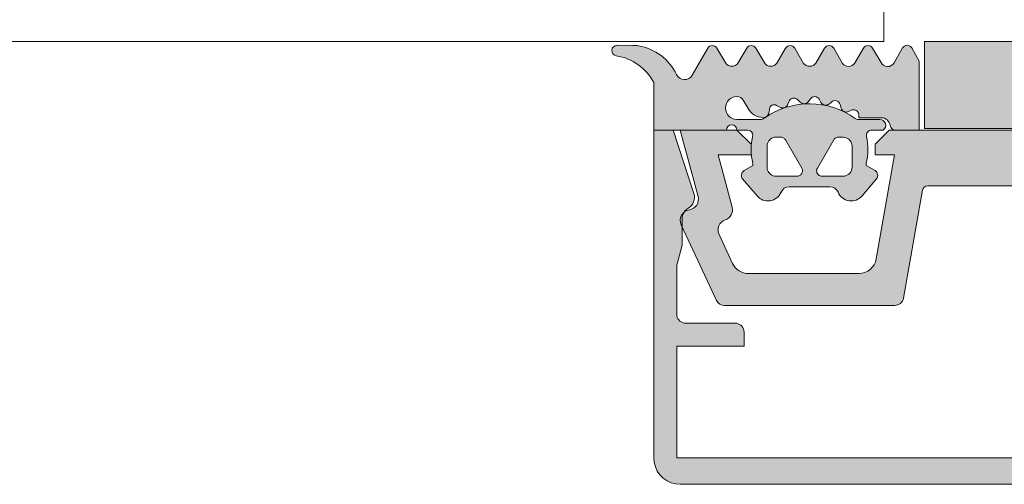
# Model space of a CAD drawing. Header units: metres. Extents: x -3.6 to 84.5, y -11 to 16.8.
# Tile 434 of 656: x 58.2642 to 58.3198, y -0.206 to -0.1798. Entities that reach past the tile are written whole.
import ezdxf

# ---------------------------------------------------------------- set-up
doc = ezdxf.new("R2010")
doc.units = ezdxf.units.M
doc.header["$MEASUREMENT"] = 0
doc.layers.add('301 - Elemente.Linie', color=7, linetype='Continuous')
doc.layers.add('302 - Elemente.Schraffur', color=7, linetype='Continuous')

msp = doc.modelspace()

# ---------------------------------------------------------------- hatches: boundary and pattern name
at = {"layer": '302 - Elemente.Schraffur', "linetype": 'Continuous', "lineweight": 5}
h = msp.add_hatch(color=7, dxfattribs=at)
h.paths.add_polyline_path([(58.297917, -0.18121, 0.930406), (58.297873, -0.181807, -0.240315), (58.299989, -0.183309), (58.299989, -0.185999), (58.304089, -0.185999, -1), (58.304689, -0.185999), (58.305294, -0.185999, -0.409499), (58.305589, -0.186299, 0.127235), (58.305589, -0.187872), (58.305589, -0.187999), (58.305089, -0.188288, 0.466227), (58.305009, -0.188741), (58.305826, -0.189714, 0.562251), (58.307177, -0.189507, -0.302762), (58.307638, -0.189199), (58.30994, -0.189199, -0.302777), (58.310401, -0.189507, 0.562174), (58.311752, -0.189714), (58.312569, -0.188741, 0.466377), (58.312489, -0.188288), (58.311989, -0.187999), (58.311989, -0.187872, 0.12137), (58.312006, -0.186368, -0.483406), (58.312298, -0.185999), (58.312949, -0.185999, 0.732626), (58.312759, -0.185399), (58.311541, -0.185399, -0.157674), (58.311365, -0.185343, 0.319713), (58.30626, -0.185309, -0.154263), (58.305973, -0.185399), (58.304689, -0.185399, -1), (58.304689, -0.184099, -0.267978), (58.305035, -0.184299), (58.305317, -0.184787, 0.264074), (58.306168, -0.185287, 0.403109), (58.306511, -0.184966), (58.306519, -0.184822, -0.55988), (58.306927, -0.184601), (58.307113, -0.184708, 0.47692), (58.307571, -0.184532), (58.307616, -0.184395, -0.560029), (58.308113, -0.184276), (58.308255, -0.184417, 0.47708), (58.308743, -0.184366), (58.308822, -0.184245, -0.560017), (58.309333, -0.184258), (58.309433, -0.184431, 0.476948), (58.309918, -0.184508), (58.310025, -0.184412, -0.560069), (58.310516, -0.184557), (58.310569, -0.184757, 0.476951), (58.310995, -0.184947), (58.311133, -0.184877, -0.559911), (58.311569, -0.185144), (58.311569, -0.185299), (58.312841, -0.185299, -0.378044), (58.313338, -0.185737, 0.377911), (58.313635, -0.185999), (58.314989, -0.185999), (58.314989, -0.182104), (58.314563, -0.18136, 0.579304), (58.314042, -0.18136), (58.313563, -0.182194, -0.604512), (58.312826, -0.182185), (58.312351, -0.181373, 0.574004), (58.311833, -0.181374), (58.311335, -0.182228, -0.516323), (58.310652, -0.182229), (58.310151, -0.181373, 0.572646), (58.309633, -0.181372), (58.309135, -0.182219, -0.498472), (58.308448, -0.182229), (58.307951, -0.181374, 0.573806), (58.307433, -0.181372), (58.306935, -0.182219, -0.520433), (58.306255, -0.182219), (58.305754, -0.181372, 0.571234), (58.305237, -0.181372), (58.304739, -0.182219, -0.519103), (58.304057, -0.182219), (58.303554, -0.181372, 0.574152), (58.303035, -0.181376), (58.302163, -0.182897, -0.605628), (58.301277, -0.182863, 0.245119), (58.299129, -0.181239, 0.041247), (58.298801, -0.181211)])
h.paths.add_polyline_path([(58.30639, -0.188125), (58.306389, -0.1881), (58.306389, -0.1869), (58.30639, -0.186876), (58.306392, -0.186851), (58.306395, -0.186827), (58.306399, -0.186802), (58.306404, -0.186779), (58.306411, -0.186755), (58.306418, -0.186732), (58.306427, -0.186709), (58.306437, -0.186686), (58.306448, -0.186664), (58.30646, -0.186643), (58.306473, -0.186622), (58.306487, -0.186602), (58.306503, -0.186583), (58.306519, -0.186564), (58.306536, -0.186546), (58.306553, -0.18653), (58.306572, -0.186514), (58.306591, -0.186498), (58.306611, -0.186484), (58.306632, -0.186471), (58.306653, -0.186459), (58.306675, -0.186448), (58.306698, -0.186438), (58.306721, -0.186429), (58.306744, -0.186422), (58.306768, -0.186415), (58.306792, -0.18641), (58.306816, -0.186405), (58.30684, -0.186402), (58.306865, -0.186401), (58.306889, -0.1864), (58.307175, -0.1864), (58.307195, -0.186401), (58.307214, -0.186404), (58.307233, -0.186408), (58.307252, -0.186413), (58.307271, -0.186419), (58.307289, -0.186427), (58.307307, -0.186435), (58.307324, -0.186445), (58.30734, -0.186456), (58.307356, -0.186468), (58.30737, -0.186481), (58.307384, -0.186495), (58.307397, -0.18651), (58.307409, -0.186525), (58.30742, -0.186542), (58.308349, -0.18815), (58.308358, -0.188167), (58.308366, -0.188185), (58.308373, -0.188204), (58.308379, -0.188222), (58.308383, -0.188242), (58.308387, -0.188261), (58.308388, -0.18828), (58.308389, -0.1883), (58.308388, -0.18832), (58.308387, -0.188339), (58.308383, -0.188359), (58.308379, -0.188378), (58.308373, -0.188396), (58.308366, -0.188415), (58.308358, -0.188433), (58.308349, -0.18845), (58.308339, -0.188467), (58.308327, -0.188483), (58.308315, -0.188498), (58.308301, -0.188512), (58.308287, -0.188526), (58.308272, -0.188538), (58.308256, -0.188549), (58.308239, -0.18856), (58.308222, -0.188569), (58.308204, -0.188577), (58.308186, -0.188584), (58.308167, -0.18859), (58.308148, -0.188594), (58.308128, -0.188597), (58.308109, -0.188599), (58.308089, -0.1886), (58.306889, -0.1886), (58.306865, -0.188599), (58.30684, -0.188598), (58.306816, -0.188595), (58.306792, -0.18859), (58.306768, -0.188585), (58.306744, -0.188579), (58.306721, -0.188571), (58.306698, -0.188562), (58.306675, -0.188552), (58.306653, -0.188541), (58.306632, -0.188529), (58.306611, -0.188516), (58.306591, -0.188502), (58.306572, -0.188487), (58.306553, -0.188471), (58.306536, -0.188454), (58.306519, -0.188436), (58.306503, -0.188417), (58.306487, -0.188398), (58.306473, -0.188378), (58.30646, -0.188357), (58.306448, -0.188336), (58.306437, -0.188314), (58.306427, -0.188291), (58.306418, -0.188268), (58.306411, -0.188245), (58.306404, -0.188222), (58.306399, -0.188198), (58.306395, -0.188173), (58.306392, -0.188149)], flags=0)
h.paths.add_polyline_path([(58.30919, -0.18832), (58.309189, -0.1883), (58.30919, -0.18828), (58.309192, -0.188261), (58.309195, -0.188242), (58.309199, -0.188222), (58.309205, -0.188204), (58.309212, -0.188185), (58.30922, -0.188167), (58.309229, -0.18815), (58.310158, -0.186542), (58.310169, -0.186525), (58.310181, -0.18651), (58.310194, -0.186495), (58.310208, -0.186481), (58.310223, -0.186468), (58.310238, -0.186456), (58.310254, -0.186445), (58.310271, -0.186435), (58.310289, -0.186427), (58.310307, -0.186419), (58.310326, -0.186413), (58.310345, -0.186408), (58.310364, -0.186404), (58.310383, -0.186401), (58.310403, -0.1864), (58.310689, -0.1864), (58.310714, -0.186401), (58.310738, -0.186402), (58.310762, -0.186405), (58.310787, -0.18641), (58.310811, -0.186415), (58.310834, -0.186422), (58.310858, -0.186429), (58.31088, -0.186438), (58.310903, -0.186448), (58.310925, -0.186459), (58.310946, -0.186471), (58.310967, -0.186484), (58.310987, -0.186498), (58.311006, -0.186514), (58.311025, -0.18653), (58.311043, -0.186547), (58.31106, -0.186564), (58.311076, -0.186583), (58.311091, -0.186602), (58.311105, -0.186622), (58.311118, -0.186643), (58.31113, -0.186664), (58.311141, -0.186686), (58.311151, -0.186709), (58.31116, -0.186732), (58.311168, -0.186755), (58.311174, -0.186779), (58.311179, -0.186802), (58.311184, -0.186827), (58.311187, -0.186851), (58.311189, -0.186876), (58.311189, -0.1869), (58.311189, -0.1881), (58.311189, -0.188125), (58.311187, -0.188149), (58.311184, -0.188173), (58.311179, -0.188198), (58.311174, -0.188222), (58.311168, -0.188245), (58.31116, -0.188268), (58.311151, -0.188291), (58.311141, -0.188314), (58.31113, -0.188336), (58.311118, -0.188357), (58.311105, -0.188378), (58.311091, -0.188398), (58.311076, -0.188417), (58.31106, -0.188436), (58.311043, -0.188454), (58.311025, -0.18847), (58.311006, -0.188487), (58.310987, -0.188502), (58.310967, -0.188516), (58.310946, -0.188529), (58.310925, -0.188541), (58.310903, -0.188552), (58.31088, -0.188562), (58.310858, -0.188571), (58.310834, -0.188578), (58.310811, -0.188585), (58.310787, -0.18859), (58.310762, -0.188595), (58.310738, -0.188598), (58.310714, -0.188599), (58.310689, -0.1886), (58.309489, -0.1886), (58.309469, -0.188599), (58.30945, -0.188597), (58.309431, -0.188594), (58.309411, -0.18859), (58.309393, -0.188584), (58.309374, -0.188577), (58.309356, -0.188569), (58.309339, -0.18856), (58.309322, -0.188549), (58.309306, -0.188538), (58.309291, -0.188526), (58.309277, -0.188512), (58.309264, -0.188498), (58.309251, -0.188483), (58.30924, -0.188467), (58.309229, -0.18845), (58.30922, -0.188433), (58.309212, -0.188415), (58.309205, -0.188396), (58.309199, -0.188378), (58.309195, -0.188359), (58.309192, -0.188339)], flags=0)
for points in [[(58.315289, -0.181), (58.315289, -0.1859), (58.334689, -0.1859), (58.334689, -0.181)], [(58.299989, -0.186), (58.299989, -0.2045), (58.300007, -0.204735), (58.300062, -0.204963), (58.300152, -0.205181), (58.300275, -0.205382), (58.300428, -0.205561), (58.300607, -0.205713), (58.300808, -0.205836), (58.301025, -0.205927), (58.301254, -0.205981), (58.301489, -0.206), (58.348489, -0.206), (58.348724, -0.205981), (58.348953, -0.205927), (58.34917, -0.205836), (58.349371, -0.205713), (58.34955, -0.205561), (58.349703, -0.205382), (58.349826, -0.205181), (58.349916, -0.204963), (58.349971, -0.204735), (58.349989, -0.2045), (58.349989, -0.186), (58.348888, -0.186), (58.347723, -0.189584), (58.347696, -0.189699), (58.347689, -0.189818), (58.347702, -0.189936), (58.347735, -0.190051), (58.347787, -0.190158), (58.347857, -0.190255), (58.347941, -0.190338), (58.348139, -0.190476), (58.348225, -0.190562), (58.348295, -0.190662), (58.348347, -0.190773), (58.348378, -0.190891), (58.348389, -0.191012), (58.348389, -0.1925), (58.348689, -0.19362), (58.348689, -0.1964), (58.348683, -0.196478), (58.348665, -0.196554), (58.348634, -0.196627), (58.348594, -0.196694), (58.348543, -0.196753), (58.348483, -0.196804), (58.348416, -0.196845), (58.348344, -0.196875), (58.348267, -0.196894), (58.348189, -0.1969), (58.345389, -0.1969), (58.345311, -0.196906), (58.345234, -0.196924), (58.345162, -0.196954), (58.345095, -0.196995), (58.345035, -0.197046), (58.344984, -0.197106), (58.344943, -0.197173), (58.344913, -0.197245), (58.344895, -0.197322), (58.344889, -0.1974), (58.344889, -0.1982), (58.348689, -0.1982), (58.348689, -0.2045), (58.301289, -0.2045), (58.301289, -0.1982), (58.305089, -0.1982), (58.305089, -0.1974), (58.305083, -0.197322), (58.305065, -0.197245), (58.305034, -0.197173), (58.304994, -0.197106), (58.304943, -0.197046), (58.304883, -0.196995), (58.304816, -0.196954), (58.304744, -0.196924), (58.304667, -0.196906), (58.304589, -0.1969), (58.301789, -0.1969), (58.301711, -0.196894), (58.301634, -0.196875), (58.301562, -0.196845), (58.301495, -0.196804), (58.301435, -0.196753), (58.301384, -0.196694), (58.301343, -0.196627), (58.301313, -0.196554), (58.301295, -0.196478), (58.301289, -0.1964), (58.301289, -0.19362), (58.301589, -0.1925), (58.301589, -0.191012), (58.3016, -0.190891), (58.301631, -0.190773), (58.301683, -0.190662), (58.301753, -0.190562), (58.301839, -0.190476), (58.302037, -0.190338), (58.302121, -0.190255), (58.302191, -0.190158), (58.302243, -0.190051), (58.302276, -0.189936), (58.302289, -0.189818), (58.302282, -0.189699), (58.302255, -0.189584), (58.30109, -0.186)], [(58.315166, -0.189398, -0.36397), (58.315461, -0.18915), (58.324739, -0.18915, -0.8), (58.325239, -0.18915), (58.334517, -0.18915, -0.36397), (58.334812, -0.189398), (58.335886, -0.195487, 0.36397), (58.336378, -0.1959), (58.345988, -0.1959, 0.291473), (58.346441, -0.195611), (58.348433, -0.191341, 0.501627), (58.347977, -0.190493, -0.448151), (58.347486, -0.189745), (58.348489, -0.186), (58.345289, -0.186), (58.344489, -0.1868), (58.344489, -0.1874), (58.346354, -0.1874), (58.345565, -0.190345, 0.394822), (58.345951, -0.191068, -0.446174), (58.346301, -0.191889), (58.34554, -0.193523, -0.291473), (58.344633, -0.1941), (58.338409, -0.1941, -0.36397), (58.337425, -0.193274), (58.336389, -0.1874), (58.337489, -0.1874), (58.337489, -0.1868), (58.336689, -0.186), (58.313289, -0.186), (58.312489, -0.1868), (58.312489, -0.1874), (58.313589, -0.1874), (58.312553, -0.193274, -0.36397), (58.311569, -0.1941), (58.305345, -0.1941, -0.291473), (58.304438, -0.193523), (58.303677, -0.191889, -0.446174), (58.304027, -0.191068, 0.394822), (58.304413, -0.190345), (58.303624, -0.1874), (58.305489, -0.1874), (58.305489, -0.1868), (58.304689, -0.186), (58.301489, -0.186), (58.302492, -0.189745, -0.448151), (58.302001, -0.190493, 0.501627), (58.301545, -0.191341), (58.303537, -0.195611, 0.291473), (58.30399, -0.1959), (58.3136, -0.1959, 0.36397), (58.314092, -0.195487)]]:
    msp.add_hatch(color=7, dxfattribs=at).paths.add_polyline_path(points)

# ---------------------------------------------------------------- linework, layer by layer
at = {"layer": '301 - Elemente.Linie', "color": 7, "linetype": 'Continuous', "lineweight": 5}
for p, q in [((58.312989, -0.145), (58.312989, -0.181)), ((58.312989, -0.181), (58.312989, -0.179)), ((57.976989, -0.181), (58.312989, -0.181))]:
    msp.add_line(p, q, dxfattribs=at)
msp.add_lwpolyline([(58.305009, -0.188741, -0.466227), (58.305089, -0.188288), (58.305589, -0.187999), (58.305589, -0.187872, -0.127235), (58.305589, -0.186299, 0.409499), (58.305294, -0.185999), (58.304689, -0.185999, 1), (58.304089, -0.185999), (58.299989, -0.185999), (58.299989, -0.183309, 0.240315), (58.297873, -0.181807, -0.930406), (58.297917, -0.18121), (58.298801, -0.181211, -0.041247), (58.299129, -0.181239, -0.245119), (58.301277, -0.182863, 0.605628), (58.302163, -0.182897), (58.303035, -0.181376, -0.574152), (58.303554, -0.181372), (58.304057, -0.182219, 0.519103), (58.304739, -0.182219), (58.305237, -0.181372, -0.571234), (58.305754, -0.181372), (58.306255, -0.182219, 0.520433), (58.306935, -0.182219), (58.307433, -0.181372, -0.573806), (58.307951, -0.181374), (58.308448, -0.182229, 0.498472), (58.309135, -0.182219), (58.309633, -0.181372, -0.572646), (58.310151, -0.181373), (58.310652, -0.182229, 0.516323), (58.311335, -0.182228), (58.311833, -0.181374, -0.574004), (58.312351, -0.181373), (58.312826, -0.182185, 0.604512), (58.313563, -0.182194), (58.314042, -0.18136, -0.579304), (58.314563, -0.18136), (58.314989, -0.182104), (58.314989, -0.185999), (58.313635, -0.185999, -0.377911), (58.313338, -0.185737, 0.378044), (58.312841, -0.185299), (58.311569, -0.185299), (58.311569, -0.185144, 0.559911), (58.311133, -0.184877), (58.310995, -0.184947, -0.476951), (58.310569, -0.184757), (58.310516, -0.184557, 0.560069), (58.310025, -0.184412), (58.309918, -0.184508, -0.476948), (58.309433, -0.184431), (58.309333, -0.184258, 0.560017), (58.308822, -0.184245), (58.308743, -0.184366, -0.47708), (58.308255, -0.184417), (58.308113, -0.184276, 0.560029), (58.307616, -0.184395), (58.307571, -0.184532, -0.47692), (58.307113, -0.184708), (58.306927, -0.184601, 0.55988), (58.306519, -0.184822), (58.306511, -0.184966, -0.403109), (58.306168, -0.185287, -0.264074), (58.305317, -0.184787), (58.305035, -0.184299, 0.267978), (58.304689, -0.184099, 1), (58.304689, -0.185399), (58.305973, -0.185399, 0.154263), (58.30626, -0.185309, -0.319713), (58.311365, -0.185343, 0.157674), (58.311541, -0.185399), (58.312759, -0.185399, -0.732626), (58.312949, -0.185999), (58.312298, -0.185999, 0.483406), (58.312006, -0.186368, -0.12137), (58.311989, -0.187872), (58.311989, -0.187999), (58.312489, -0.188288, -0.466377), (58.312569, -0.188741), (58.311752, -0.189714, -0.562174), (58.310401, -0.189507, 0.302777), (58.30994, -0.189199), (58.307638, -0.189199, 0.302762), (58.307177, -0.189507, -0.562251), (58.305826, -0.189714)], format="xyb", close=True, dxfattribs=at)
for points in [[(58.315289, -0.181), (58.334689, -0.181), (58.334689, -0.1859), (58.315289, -0.1859)], [(58.306389, -0.1881), (58.306395, -0.188178), (58.306414, -0.188255), (58.306444, -0.188327), (58.306485, -0.188394), (58.306536, -0.188454), (58.306595, -0.188505), (58.306662, -0.188546), (58.306735, -0.188576), (58.306811, -0.188594), (58.306889, -0.1886), (58.308089, -0.1886), (58.308137, -0.188596), (58.308184, -0.188585), (58.308228, -0.188566), (58.308269, -0.18854), (58.308305, -0.188508), (58.308336, -0.18847), (58.30836, -0.188429), (58.308377, -0.188384), (58.308387, -0.188336), (58.308389, -0.188288), (58.308383, -0.18824), (58.30837, -0.188194), (58.308349, -0.18815), (58.307425, -0.18655), (58.3074, -0.186513), (58.307369, -0.18648), (58.307334, -0.186452), (58.307295, -0.18643), (58.307254, -0.186413), (58.30721, -0.186403), (58.307165, -0.1864), (58.306889, -0.1864), (58.306811, -0.186406), (58.306735, -0.186424), (58.306662, -0.186455), (58.306595, -0.186496), (58.306536, -0.186546), (58.306485, -0.186606), (58.306444, -0.186673), (58.306414, -0.186746), (58.306395, -0.186822), (58.306389, -0.1869)], [(58.309229, -0.18815), (58.309207, -0.188197), (58.309194, -0.188248), (58.309189, -0.1883), (58.309194, -0.188352), (58.309207, -0.188403), (58.309229, -0.18845), (58.309259, -0.188493), (58.309296, -0.18853), (58.309339, -0.18856), (58.309386, -0.188582), (58.309437, -0.188595), (58.309489, -0.1886), (58.310689, -0.1886), (58.310776, -0.188592), (58.31086, -0.18857), (58.310939, -0.188533), (58.31101, -0.188483), (58.311072, -0.188421), (58.311122, -0.18835), (58.311159, -0.188271), (58.311181, -0.188187), (58.311189, -0.1881), (58.311189, -0.1869), (58.311181, -0.186813), (58.311159, -0.186729), (58.311122, -0.18665), (58.311072, -0.186579), (58.31101, -0.186517), (58.310939, -0.186467), (58.31086, -0.18643), (58.310776, -0.186408), (58.310689, -0.1864), (58.310413, -0.1864), (58.310368, -0.186403), (58.310324, -0.186413), (58.310283, -0.18643), (58.310244, -0.186452), (58.310209, -0.18648), (58.310178, -0.186513), (58.310153, -0.18655)]]:
    msp.add_lwpolyline(points, close=True, dxfattribs=at)
msp.add_lwpolyline([(58.348689, -0.2045), (58.301289, -0.2045), (58.301289, -0.1982), (58.305089, -0.1982), (58.305089, -0.1974), (58.305081, -0.197313), (58.305059, -0.197229), (58.305022, -0.19715), (58.304972, -0.197079), (58.30491, -0.197017), (58.304839, -0.196967), (58.30476, -0.19693), (58.304676, -0.196908), (58.304589, -0.1969), (58.301789, -0.1969), (58.301702, -0.196892), (58.301618, -0.19687), (58.301539, -0.196833), (58.301468, -0.196783), (58.301406, -0.196721), (58.301356, -0.19665), (58.301319, -0.196571), (58.301297, -0.196487), (58.301289, -0.1964), (58.301289, -0.19362), (58.301589, -0.1925), (58.301589, -0.191012), (58.3016, -0.190891), (58.301631, -0.190773), (58.301683, -0.190662), (58.301753, -0.190562), (58.301839, -0.190476), (58.301939, -0.190406), (58.302037, -0.190338), (58.302121, -0.190255), (58.302191, -0.190158), (58.302243, -0.190051), (58.302276, -0.189936), (58.302289, -0.189818), (58.302282, -0.189699), (58.302255, -0.189584), (58.30109, -0.186), (58.299989, -0.186), (58.299989, -0.2045), (58.300012, -0.20476), (58.300079, -0.205013), (58.30019, -0.20525), (58.30034, -0.205464), (58.300525, -0.205649), (58.300739, -0.205799), (58.300976, -0.205909), (58.301229, -0.205977), (58.301489, -0.206), (58.348489, -0.206)], dxfattribs=at)
msp.add_lwpolyline([(58.324739, -0.18915), (58.315461, -0.18915, 0.36397), (58.315166, -0.189398), (58.314092, -0.195487, -0.36397), (58.3136, -0.1959), (58.30399, -0.1959, -0.291473), (58.303537, -0.195611), (58.301545, -0.191341, -0.501627), (58.302001, -0.190493, 0.448151), (58.302492, -0.189745), (58.301489, -0.186), (58.304689, -0.186), (58.305489, -0.1868), (58.305489, -0.1874), (58.303624, -0.1874), (58.304413, -0.190345, -0.394822), (58.304027, -0.191068, 0.446174), (58.303677, -0.191889), (58.304438, -0.193523, 0.291473), (58.305345, -0.1941), (58.311569, -0.1941, 0.36397), (58.312553, -0.193274), (58.313589, -0.1874), (58.312489, -0.1874), (58.312489, -0.1868), (58.313289, -0.186), (58.336689, -0.186)], format="xyb", dxfattribs=at)

doc.saveas('drawing.dxf')
